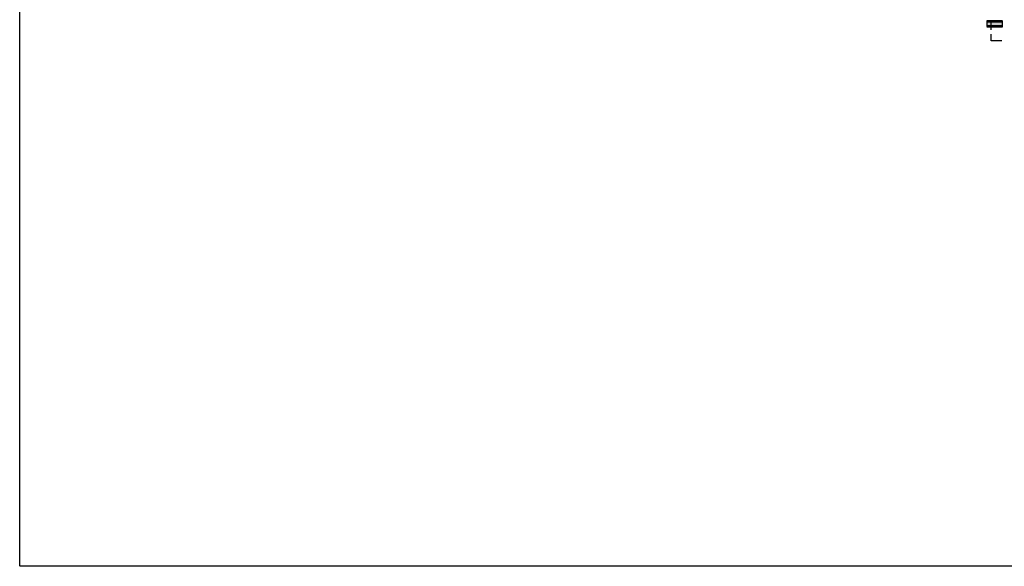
# Model space of a CAD drawing. Header units: millimetres. Extents: x -523 to 1404227, y -783705 to 1038705.
# Tile 440 of 508: x 882636 to 899000, y 207711 to 216797. Entities that reach past the tile are written whole.
import ezdxf

# ---------------------------------------------------------------- set-up
doc = ezdxf.new("R2010")
doc.units = ezdxf.units.MM
doc.linetypes.add('ACAD_ISO08W100', pattern=[36, 24, -3, 6, -3])
doc.layers.add('!!ELEKTRYKA', color=7, linetype='Continuous')

msp = doc.modelspace()

# ---------------------------------------------------------------- linework, layer by layer
at = {"layer": '!!ELEKTRYKA', "color": 7, "linetype": 'ACAD_ISO08W100', "lineweight": -3}
msp.add_lwpolyline([(882636.11, 248309.76), (920936.06, 248309.76), (920936.06, 207710.98), (882636.11, 207710.98)], close=True, dxfattribs=at)
at = {"layer": '!!ELEKTRYKA', "color": 5, "linetype": 'ACAD_ISO08W100', "lineweight": -3}
for points in [[(898710.75, 216676.86), (898969.09, 216676.86), (898969.09, 216778.47), (898710.75, 216778.47)], [(898710.75, 216702.23), (898969.09, 216702.23), (898969.09, 216757.24), (898710.75, 216757.24)]]:
    msp.add_lwpolyline(points, close=True, dxfattribs=at)
for points in [[(898782.51, 216630.28), (898782.51, 216744.56)], [(898960.63, 216444.02), (898782.51, 216444.02), (898782.51, 216558.3)]]:
    msp.add_lwpolyline(points, dxfattribs=at)
for points in [[(898710.75, 216757.24), (898969.09, 216702.23), (898710.75, 216702.23)], [(898710.75, 216757.24), (898969.09, 216757.24), (898969.09, 216702.23)]]:
    msp.add_solid(points, dxfattribs=at)

doc.saveas('drawing.dxf')
